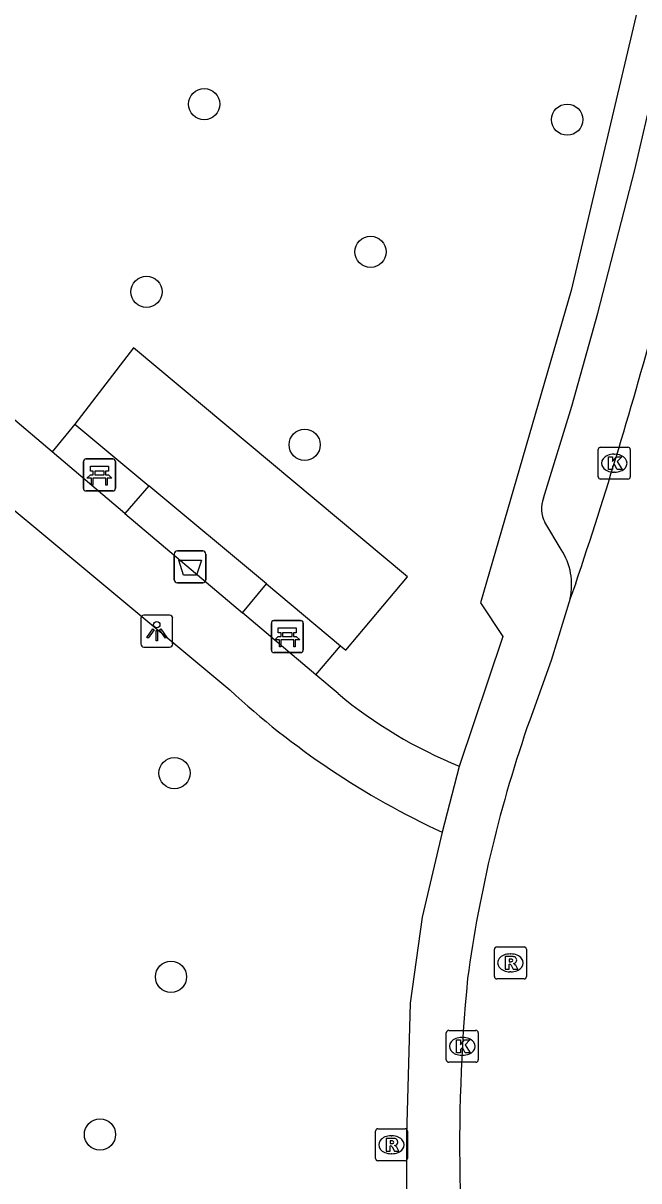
# Model space of a CAD drawing. Extents: x 157321 to 158827, y 386650 to 388532.
# Drawn here: x 157856.83 to 157876.1, y 387813.84 to 387850.06 of the extents above; entities that cross this region are included whole.
import ezdxf

# ---------------------------------------------------------------- set-up
doc = ezdxf.new("R2010")
doc.units = 0
for name, color, linetype in [('IMGEO_Afvalbak', 7, 'Continuous'), ('IMGEO_Bank', 7, 'Continuous'), ('IMGEO_Boom', 7, 'Continuous'), ('IMGEO_Groenvoorziening', 7, 'Continuous'), ('IMGEO_Kolk', 7, 'Continuous'), ('IMGEO_Lichtpunt', 7, 'Continuous'), ('IMGEO_Rijbaan_lokaal_open', 7, 'Continuous'), ('IMGEO_Rioolput', 7, 'Continuous'), ('IMGEO_Voetpad_open', 7, 'Continuous')]:
    doc.layers.add(name, color=color, linetype=linetype)

msp = doc.modelspace()

# ---------------------------------------------------------------- linework, layer by layer
at = {"layer": 'IMGEO_Afvalbak'}
for p, q in [((157861.557, 387832.649), (157861.557, 387833.449)), ((157861.557, 387833.449), (157861.557, 387832.649)), ((157861.657, 387833.549), (157862.447, 387833.549)), ((157862.447, 387833.549), (157861.657, 387833.549)), ((157862.547, 387833.449), (157862.547, 387832.649)), ((157862.547, 387832.649), (157862.547, 387833.449)), ((157862.447, 387832.549), (157861.657, 387832.549)), ((157861.657, 387832.549), (157862.447, 387832.549))]:
    msp.add_line(p, q, dxfattribs=at)
msp.add_lwpolyline([(157861.7, 387833.263), (157862.404, 387833.263), (157862.255, 387832.793), (157861.849, 387832.793), (157861.7, 387833.263)], dxfattribs=at)
for centre, start, end in [((157861.657, 387833.449), 90, 180), ((157861.657, 387833.449), 90, 180), ((157862.447, 387833.449), 0, 90), ((157862.447, 387833.449), 360, 90), ((157861.657, 387832.649), 180, 270), ((157861.657, 387832.649), 180, 270), ((157862.447, 387832.649), 270, 0), ((157862.447, 387832.649), 270, 0)]:
    msp.add_arc(centre, 0.1, start, end, dxfattribs=at)
at = {"layer": 'IMGEO_Bank'}
for p, q in [((157858.713, 387835.501), (157858.713, 387836.342)), ((157858.713, 387836.342), (157858.713, 387835.501)), ((157858.788, 387836.426), (157859.629, 387836.426)), ((157859.629, 387836.426), (157858.788, 387836.426)), ((157859.713, 387836.351), (157859.713, 387835.51)), ((157859.713, 387835.51), (157859.713, 387836.351)), ((157859.41, 387835.824), (157859.017, 387835.824)), ((157859.022, 387835.932), (157859.022, 387836.038)), ((157859.066, 387836.038), (157859.066, 387835.932)), ((157859.354, 387836.044), (157859.072, 387836.044)), ((157859.072, 387835.926), (157859.354, 387835.926)), ((157859.36, 387835.932), (157859.36, 387836.038)), ((157859.404, 387836.038), (157859.404, 387835.932)), ((157859.638, 387835.426), (157858.797, 387835.426)), ((157858.797, 387835.426), (157859.638, 387835.426)), ((157864.595, 387830.443), (157864.595, 387831.284)), ((157864.595, 387831.284), (157864.595, 387830.443)), ((157864.67, 387831.368), (157865.511, 387831.368)), ((157865.511, 387831.368), (157864.67, 387831.368)), ((157865.595, 387831.293), (157865.595, 387830.452)), ((157865.595, 387830.452), (157865.595, 387831.293)), ((157865.292, 387830.766), (157864.899, 387830.766)), ((157864.904, 387830.874), (157864.904, 387830.98)), ((157864.948, 387830.98), (157864.948, 387830.874)), ((157865.236, 387830.986), (157864.954, 387830.986)), ((157864.954, 387830.868), (157865.236, 387830.868)), ((157865.242, 387830.874), (157865.242, 387830.98)), ((157865.286, 387830.98), (157865.286, 387830.874)), ((157865.52, 387830.368), (157864.679, 387830.368)), ((157864.679, 387830.368), (157865.52, 387830.368))]:
    msp.add_line(p, q, dxfattribs=at)
for points in [[(157859.016, 387836.044), (157858.93, 387836.044), (157858.93, 387836.205), (157859.493, 387836.205), (157859.493, 387836.044), (157859.41, 387836.044)], [(157858.96, 387835.824), (157858.818, 387835.824), (157858.93, 387835.926), (157859.016, 387835.926)], [(157859.01, 387835.817), (157859.01, 387835.61), (157858.967, 387835.61), (157858.967, 387835.817)], [(157859.41, 387835.926), (157859.493, 387835.926), (157859.605, 387835.824), (157859.466, 387835.824)], [(157859.46, 387835.817), (157859.46, 387835.61), (157859.416, 387835.61), (157859.416, 387835.817)], [(157864.898, 387830.986), (157864.812, 387830.986), (157864.812, 387831.147), (157865.375, 387831.147), (157865.375, 387830.986), (157865.292, 387830.986)], [(157864.842, 387830.766), (157864.7, 387830.766), (157864.812, 387830.868), (157864.898, 387830.868)], [(157864.892, 387830.759), (157864.892, 387830.552), (157864.849, 387830.552), (157864.849, 387830.759)], [(157865.292, 387830.868), (157865.375, 387830.868), (157865.487, 387830.766), (157865.348, 387830.766)], [(157865.342, 387830.759), (157865.342, 387830.552), (157865.298, 387830.552), (157865.298, 387830.759)]]:
    msp.add_lwpolyline(points, dxfattribs=at)
for centre, radius, start, end in [((157858.791, 387836.348), 0.0779, 92.4484, 184.2845), ((157858.791, 387836.348), 0.0779, 92.4484, 184.2845), ((157859.635, 387836.348), 0.0779, 2.4484, 94.2845), ((157859.635, 387836.348), 0.0779, 2.4484, 94.2845), ((157858.96, 387835.817), 0.00671, 2.8957, 87.1043), ((157859.017, 387835.817), 0.00671, 92.8957, 177.1043), ((157859.015, 387836.037), 0.00671, 2.8957, 87.1043), ((157859.015, 387835.933), 0.00671, 272.8957, 357.1043), ((157859.072, 387836.037), 0.00671, 92.8957, 177.1043), ((157859.072, 387835.933), 0.00671, 182.8957, 267.1043), ((157859.354, 387836.037), 0.00671, 2.8957, 87.1043), ((157859.354, 387835.933), 0.00671, 272.8957, 357.1043), ((157859.411, 387836.037), 0.00671, 92.8957, 177.1043), ((157859.411, 387835.933), 0.00671, 182.8957, 267.1043), ((157859.409, 387835.817), 0.00671, 2.8957, 87.1043), ((157859.466, 387835.817), 0.00671, 92.8957, 177.1043), ((157858.791, 387835.504), 0.0779, 182.4484, 274.2845), ((157858.791, 387835.504), 0.0779, 182.4484, 274.2845), ((157859.635, 387835.504), 0.0779, 272.4484, 4.2845), ((157859.635, 387835.504), 0.0779, 272.4484, 4.2845), ((157864.673, 387831.29), 0.0779, 92.4484, 184.2845), ((157864.673, 387831.29), 0.0779, 92.4484, 184.2845), ((157865.517, 387831.29), 0.0779, 2.4484, 94.2845), ((157865.517, 387831.29), 0.0779, 2.4484, 94.2845), ((157864.842, 387830.759), 0.00671, 2.8957, 87.1043), ((157864.899, 387830.759), 0.00671, 92.8957, 177.1043), ((157864.897, 387830.979), 0.00671, 2.8957, 87.1043), ((157864.897, 387830.875), 0.00671, 272.8957, 357.1043), ((157864.954, 387830.979), 0.00671, 92.8957, 177.1043), ((157864.954, 387830.875), 0.00671, 182.8957, 267.1043), ((157865.236, 387830.979), 0.00671, 2.8957, 87.1043), ((157865.236, 387830.875), 0.00671, 272.8957, 357.1043), ((157865.293, 387830.979), 0.00671, 92.8957, 177.1043), ((157865.293, 387830.875), 0.00671, 182.8957, 267.1043), ((157865.291, 387830.759), 0.00671, 2.8957, 87.1043), ((157865.348, 387830.759), 0.00671, 92.8957, 177.1043), ((157864.673, 387830.446), 0.0779, 182.4484, 274.2845), ((157864.673, 387830.446), 0.0779, 182.4484, 274.2845), ((157865.517, 387830.446), 0.0779, 272.4484, 4.2845), ((157865.517, 387830.446), 0.0779, 272.4484, 4.2845)]:
    msp.add_arc(centre, radius, start, end, dxfattribs=at)
at = {"layer": 'IMGEO_Boom'}
for centre in [(157862.494, 387847.528), (157873.857, 387847.041), (157867.7, 387842.906), (157860.687, 387841.655), (157865.639, 387836.869), (157861.561, 387826.598), (157861.454, 387820.226), (157859.231, 387815.294)]:
    msp.add_circle(centre, 0.489, dxfattribs=at)
at = {"layer": 'IMGEO_Groenvoorziening'}
for points in [[(157866.765, 387830.581), (157866.925, 387830.448), (157868.859, 387832.743), (157860.278, 387839.901), (157858.445, 387837.515)], [(157864.439, 387832.52), (157860.763, 387835.583)]]:
    msp.add_lwpolyline(points, dxfattribs=at)
at = {"layer": 'IMGEO_Kolk'}
for p, q in [((157874.827, 387835.868), (157874.827, 387836.72)), ((157874.902, 387836.794), (157875.754, 387836.794)), ((157875.315, 387836.574), (157875.34, 387836.574)), ((157875.828, 387836.72), (157875.828, 387835.868)), ((157875.338, 387836.014), (157875.313, 387836.014)), ((157875.754, 387835.794), (157874.902, 387835.794)), ((157870.072, 387817.626), (157870.072, 387818.478)), ((157870.147, 387818.552), (157870.999, 387818.552)), ((157871.073, 387818.478), (157871.073, 387817.626)), ((157870.56, 387818.332), (157870.585, 387818.332)), ((157870.583, 387817.772), (157870.558, 387817.772)), ((157870.999, 387817.552), (157870.147, 387817.552))]:
    msp.add_line(p, q, dxfattribs=at)
for points in [[(157874.827, 387835.868), (157874.827, 387836.72)], [(157874.902, 387836.794), (157875.754, 387836.794)], [(157875.828, 387836.72), (157875.828, 387835.868)], [(157875.148, 387836.494), (157875.271, 387836.494), (157875.271, 387836.343), (157875.401, 387836.494), (157875.565, 387836.494), (157875.419, 387836.343), (157875.572, 387836.094), (157875.42, 387836.094), (157875.335, 387836.258), (157875.271, 387836.191), (157875.271, 387836.094), (157875.148, 387836.094), (157875.148, 387836.494)], [(157875.754, 387835.794), (157874.902, 387835.794)], [(157870.072, 387817.626), (157870.072, 387818.478)], [(157870.147, 387818.552), (157870.999, 387818.552)], [(157871.073, 387818.478), (157871.073, 387817.626)], [(157870.393, 387818.252), (157870.516, 387818.252), (157870.516, 387818.101), (157870.646, 387818.252), (157870.81, 387818.252), (157870.664, 387818.101), (157870.817, 387817.852), (157870.665, 387817.852), (157870.58, 387818.016), (157870.516, 387817.949), (157870.516, 387817.852), (157870.393, 387817.852), (157870.393, 387818.252)], [(157870.999, 387817.552), (157870.147, 387817.552)]]:
    msp.add_lwpolyline(points, dxfattribs=at)
for centre, start, end in [((157874.904, 387836.718), 91.552, 178.448), ((157874.904, 387836.718), 91.552, 178.448), ((157875.752, 387836.718), 1.552, 88.448), ((157875.752, 387836.718), 1.552, 88.448), ((157874.904, 387835.87), 181.552, 268.448), ((157874.904, 387835.87), 181.552, 268.448), ((157875.752, 387835.87), 271.552, 358.448), ((157875.752, 387835.87), 271.552, 358.448), ((157870.149, 387818.476), 91.552, 178.448), ((157870.149, 387818.476), 91.552, 178.448), ((157870.997, 387818.476), 1.552, 88.448), ((157870.997, 387818.476), 1.552, 88.448), ((157870.149, 387817.628), 181.552, 268.448), ((157870.149, 387817.628), 181.552, 268.448), ((157870.997, 387817.628), 271.552, 358.448), ((157870.997, 387817.628), 271.552, 358.448)]:
    msp.add_arc(centre, 0.0765, start, end, dxfattribs=at)
for centre, major_axis, ratio, start_param, end_param in [((157875.314, 387836.294), (-0.387, 0.002), 0.722429, 4.712389, 7.853982), ((157875.339, 387836.294), (-0.39, 0.002), 0.717154, 1.570796, 4.712389), ((157870.559, 387818.052), (-0.387, 0.002), 0.722429, 4.712389, 7.853982), ((157870.584, 387818.052), (-0.39, 0.002), 0.717154, 1.570796, 4.712389)]:
    msp.add_ellipse(centre, major_axis=major_axis, ratio=ratio, start_param=start_param, end_param=end_param, dxfattribs=at)
at = {"layer": 'IMGEO_Lichtpunt'}
for p, q in [((157861.412, 387831.54), (157860.604, 387831.54)), ((157861.412, 387831.54), (157860.604, 387831.54)), ((157860.51, 387831.445), (157860.51, 387830.638)), ((157860.51, 387831.445), (157860.51, 387830.638)), ((157861.506, 387830.638), (157861.506, 387831.445)), ((157861.506, 387830.638), (157861.506, 387831.445)), ((157860.604, 387830.544), (157861.412, 387830.544)), ((157860.604, 387830.544), (157861.412, 387830.544))]:
    msp.add_line(p, q, dxfattribs=at)
for points in [[(157860.884, 387831.109), (157860.923, 387831.081), (157860.735, 387830.819), (157860.697, 387830.846), (157860.884, 387831.109)], [(157861.096, 387831.081), (157861.134, 387831.108), (157861.321, 387830.846), (157861.282, 387830.818), (157861.096, 387831.081)], [(157860.986, 387831.061), (157861.033, 387831.061), (157861.033, 387830.739), (157860.986, 387830.739), (157860.986, 387831.061)]]:
    msp.add_lwpolyline(points, dxfattribs=at)
msp.add_circle((157861.009, 387831.243), 0.0994, dxfattribs=at)
for centre, start, end in [((157860.604, 387831.445), 90, 180), ((157860.604, 387831.445), 90, 180), ((157861.412, 387831.445), 0, 90), ((157861.412, 387831.445), 0, 90), ((157860.604, 387830.638), 180, 270), ((157860.604, 387830.638), 180, 270), ((157861.412, 387830.638), 270, 0), ((157861.412, 387830.638), 270, 360)]:
    msp.add_arc(centre, 0.0946, start, end, dxfattribs=at)
at = {"layer": 'IMGEO_Rijbaan_lokaal_open'}
for points in [[(157874.125, 387832.543), (157873.947, 387832.06)], [(157873.947, 387832.06), (157873.354, 387830.127), (157872.682, 387828.257)]]:
    msp.add_lwpolyline(points, dxfattribs=at)
for centre, radius, start, end in [((157740.986, 387877.353), 140.478, 341.39848, 345.00173), ((157911.643, 387814.603), 41.284, 160.6864, 172.2471), ((157925.47, 387814.95), 54.982, 174.5502, 181.4468)]:
    msp.add_arc(centre, radius, start, end, dxfattribs=at)
at = {"layer": 'IMGEO_Rioolput'}
for p, q in [((157871.578, 387820.236), (157871.578, 387821.088)), ((157871.653, 387821.162), (157872.505, 387821.162)), ((157872.579, 387821.088), (157872.579, 387820.236)), ((157872.066, 387820.942), (157872.091, 387820.942)), ((157872.089, 387820.382), (157872.064, 387820.382)), ((157872.505, 387820.162), (157871.653, 387820.162)), ((157867.855, 387814.547), (157867.855, 387815.399)), ((157867.93, 387815.473), (157868.782, 387815.473)), ((157868.343, 387815.253), (157868.368, 387815.253)), ((157868.856, 387815.399), (157868.856, 387814.547)), ((157868.782, 387814.473), (157867.93, 387814.473)), ((157868.366, 387814.693), (157868.341, 387814.693))]:
    msp.add_line(p, q, dxfattribs=at)
for points in [[(157871.578, 387820.236), (157871.578, 387821.088)], [(157871.653, 387821.162), (157872.505, 387821.162)], [(157872.579, 387821.088), (157872.579, 387820.236)], [(157872.167, 387820.86), (157871.915, 387820.862), (157871.915, 387820.462)], [(157871.915, 387820.462), (157872.039, 387820.462), (157872.039, 387820.624), (157872.05, 387820.624)], [(157872.093, 387820.781), (157872.039, 387820.781), (157872.039, 387820.7)], [(157872.039, 387820.7), (157872.091, 387820.7)], [(157872.097, 387820.595), (157872.168, 387820.462), (157872.308, 387820.462), (157872.243, 387820.588)], [(157872.505, 387820.162), (157871.653, 387820.162)], [(157867.855, 387814.547), (157867.855, 387815.399)], [(157867.93, 387815.473), (157868.782, 387815.473)], [(157868.444, 387815.171), (157868.192, 387815.173), (157868.192, 387814.773)], [(157868.856, 387815.399), (157868.856, 387814.547)], [(157868.192, 387814.773), (157868.316, 387814.773), (157868.316, 387814.935), (157868.327, 387814.935)], [(157868.37, 387815.092), (157868.316, 387815.092), (157868.316, 387815.011)], [(157868.316, 387815.011), (157868.368, 387815.011)], [(157868.374, 387814.906), (157868.445, 387814.773), (157868.585, 387814.773), (157868.52, 387814.899)], [(157868.782, 387814.473), (157867.93, 387814.473)]]:
    msp.add_lwpolyline(points, dxfattribs=at)
for centre, radius, start, end in [((157871.655, 387821.086), 0.0765, 91.552, 178.448), ((157871.655, 387821.086), 0.0765, 91.552, 178.448), ((157872.503, 387821.086), 0.0765, 1.552, 88.448), ((157872.503, 387821.086), 0.0765, 1.552, 88.448), ((157872.049, 387820.571), 0.0533, 26.0293, 88.6989), ((157872.075, 387820.889), 0.19, 274.7715, 282.9687), ((157872.099, 387820.685), 0.0964, 77.0061, 93.1865), ((157872.113, 387820.742), 0.0378, 276.6634, 79.6772), ((157872.166, 387820.75), 0.109, 350.3612, 89.416), ((157872.164, 387820.75), 0.112, 277.5842, 350.9817), ((157872.148, 387820.535), 0.108, 29.5134, 73.7905), ((157871.655, 387820.238), 0.0765, 181.552, 268.448), ((157871.655, 387820.238), 0.0765, 181.552, 268.448), ((157872.503, 387820.238), 0.0765, 271.552, 358.448), ((157872.503, 387820.238), 0.0765, 271.552, 358.448), ((157867.932, 387815.397), 0.0765, 91.552, 178.448), ((157867.932, 387815.397), 0.0765, 91.552, 178.448), ((157868.443, 387815.061), 0.109, 350.3612, 89.416), ((157868.78, 387815.397), 0.0765, 1.552, 88.448), ((157868.78, 387815.397), 0.0765, 1.552, 88.448), ((157868.326, 387814.882), 0.0533, 26.0293, 88.6989), ((157868.352, 387815.2), 0.19, 274.7715, 282.9687), ((157868.376, 387814.996), 0.0964, 77.0061, 93.1865), ((157868.39, 387815.053), 0.0378, 276.6634, 79.6772), ((157868.441, 387815.061), 0.112, 277.5842, 350.9817), ((157868.425, 387814.846), 0.108, 29.5134, 73.7905), ((157867.932, 387814.549), 0.0765, 181.552, 268.448), ((157867.932, 387814.549), 0.0765, 181.552, 268.448), ((157868.78, 387814.549), 0.0765, 271.552, 358.448), ((157868.78, 387814.549), 0.0765, 271.552, 358.448)]:
    msp.add_arc(centre, radius, start, end, dxfattribs=at)
for centre, major_axis, ratio, start_param, end_param in [((157872.065, 387820.662), (-0.387, 0.002), 0.722429, 4.712389, 7.853982), ((157872.09, 387820.662), (-0.39, 0.002), 0.717154, 1.570796, 4.712389), ((157868.342, 387814.973), (-0.387, 0.002), 0.722429, 4.712389, 7.853982), ((157868.367, 387814.973), (-0.39, 0.002), 0.717154, 1.570796, 4.712389)]:
    msp.add_ellipse(centre, major_axis=major_axis, ratio=ratio, start_param=start_param, end_param=end_param, dxfattribs=at)
at = {"layer": 'IMGEO_Voetpad_open'}
for points in [[(157878.255, 387859.817), (157873.98, 387841.695), (157871.143, 387831.923), (157871.846, 387830.875), (157870.478, 387826.811)], [(157873.113, 387835.201), (157873.996, 387838.081), (157874.811, 387840.988), (157875.972, 387845.474), (157877.206, 387850.766), (157877.77, 387853.691), (157878.691, 387857.598)], [(157839.605, 387838.449), (157841.13, 387838.948), (157840.475, 387847.873), (157841.105, 387847.934), (157850.583, 387839.773), (157863.295, 387829.201)], [(157857.737, 387836.648), (157853.809, 387839.97)], [(157858.445, 387837.515), (157857.737, 387836.648)], [(157858.445, 387837.515), (157860.763, 387835.583)], [(157860.012, 387834.725), (157857.737, 387836.648)], [(157860.763, 387835.583), (157860.012, 387834.725)], [(157860.012, 387834.725), (157863.697, 387831.61)], [(157873.669, 387833.592), (157873.153, 387834.446)], [(157863.697, 387831.61), (157864.439, 387832.52)], [(157864.439, 387832.52), (157866.765, 387830.581)], [(157865.983, 387829.677), (157863.697, 387831.61)], [(157865.983, 387829.677), (157866.765, 387830.581)], [(157866.683, 387829.085), (157865.983, 387829.677)], [(157870.478, 387826.811), (157869.944, 387824.75)], [(157869.944, 387824.75), (157869.32, 387822.097), (157868.94, 387819.398), (157868.821, 387815.259), (157868.831, 387809.431)]]:
    msp.add_lwpolyline(points, dxfattribs=at)
for centre, radius, start, end in [((157873.929, 387834.866), 0.882, 157.6539, 208.4115), ((157872.005, 387832.499), 1.991, 347.2705, 33.2997), ((157880.693, 387847.998), 25.613, 227.2144, 245.187), ((157876.086, 387840.473), 14.768, 230.4549, 247.6842)]:
    msp.add_arc(centre, radius, start, end, dxfattribs=at)

doc.saveas('drawing.dxf')
